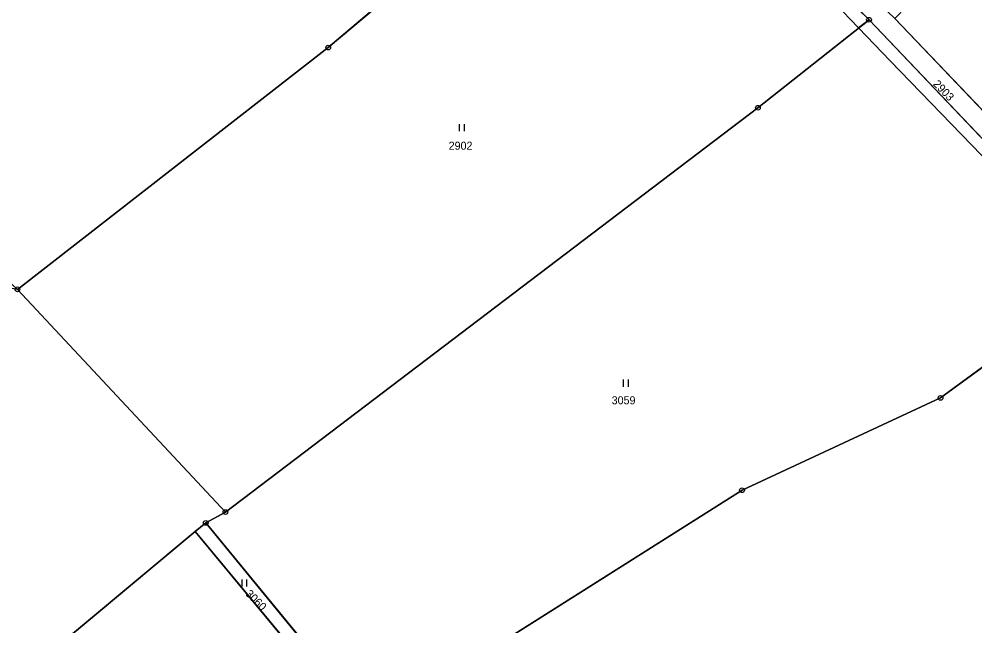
# Model space of a CAD drawing. Extents: x -689422 to -685210, y -987725 to -982160.
# Drawn here: x -687545.1 to -687342.1, y -987064.7 to -986935.8 of the extents above; entities that cross this region are included whole.
import ezdxf

# ---------------------------------------------------------------- set-up
doc = ezdxf.new("R2010")
doc.units = 0
for name, color, linetype in [('KN_Hranice_parcel', 7, 'Continuous'), ('KN_Parcelni cisla', 7, 'Continuous'), ('KN_Polygon parcely', 7, 'Continuous'), ('KN_POZEMKY_LESNI POZEMEK', 7, 'Continuous'), ('KN_POZEMKY_OSTATNI PLOCHA', 7, 'Continuous'), ('KN_POZEMKY_TTP', 7, 'Continuous'), ('KN_VYUZITI_17_ostatni plocha_ostatni komunikace', 7, 'Continuous'), ('KN_Věcná břemena k části', 7, 'Continuous'), ('KN_Značky bodu BP', 7, 'Continuous'), ('KN_Značky kultur', 7, 'Continuous')]:
    doc.layers.add(name, color=color, linetype=linetype)

msp = doc.modelspace()

# ---------------------------------------------------------------- linework, layer by layer
at = {"layer": 'KN_Hranice_parcel'}
for p, q in [((-687364.58, -986935.97), (-687313.26, -986989.89)), ((-687300.4, -986997.26), (-687359.07, -986935.73)), ((-687545.48, -986993.24), (-687501.3, -987040.55)), ((-687505.49, -987042.86), (-687501.3, -987040.55)), ((-687507.72, -987044.71), (-687505.49, -987042.86)), ((-687505.49, -987042.86), (-687470.29, -987085.69)), ((-687507.72, -987044.71), (-687556.13, -987084.99)), ((-687485.95, -987070.96), (-687507.72, -987044.71))]:
    msp.add_line(p, q, dxfattribs=at)
for points in [[(-687545.48, -986993.24), (-687479.45, -986941.89), (-687429.45, -986899.55), (-687414.49, -986885.34)], [(-687414.49, -986885.34), (-687408.37, -986892.88), (-687364.58, -986935.97)], [(-687501.3, -987040.55), (-687388.17, -986954.68), (-687364.58, -986935.97)], [(-687313.26, -986989.89), (-687349.38, -987016.29), (-687391.56, -987035.92), (-687470.29, -987085.69)]]:
    msp.add_lwpolyline(points, dxfattribs=at)
at = {"layer": 'KN_Polygon parcely'}
for points in [[(-687585.01, -986939.86), (-687567.07, -986973.04), (-687545.48, -986993.24), (-687479.45, -986941.89), (-687429.45, -986899.55), (-687414.49, -986885.34), (-687456.95, -986844.73), (-687464.54, -986838.5), (-687522.06, -986893.83), (-687559.63, -986922.3), (-687570.04, -986929.32)], [(-687545.48, -986993.24), (-687501.3, -987040.55), (-687388.17, -986954.68), (-687364.58, -986935.97), (-687408.37, -986892.88), (-687414.49, -986885.34), (-687429.45, -986899.55), (-687479.45, -986941.89)], [(-687300.05, -986954.26), (-687339.29, -986915.23), (-687359.07, -986935.73), (-687300.4, -986997.26), (-687278.2, -986978.38)], [(-687505.49, -987042.86), (-687470.29, -987085.69), (-687391.56, -987035.92), (-687349.38, -987016.29), (-687313.26, -986989.89), (-687364.58, -986935.97), (-687388.17, -986954.68), (-687501.3, -987040.55)], [(-687313.26, -986989.89), (-687349.38, -987016.29), (-687391.56, -987035.92), (-687470.29, -987085.69), (-687449.91, -987074.57), (-687382.81, -987157.44), (-687377.61, -987153.94), (-687367.63, -987168.92), (-687364.37, -987167.17), (-687233.07, -987096.87), (-687262.81, -987046.37)], [(-687501.3, -987040.55), (-687545.48, -986993.24), (-687548.85, -986992.63), (-687563.21, -987000.63), (-687602.83, -987038.89), (-687589.7, -987050.06), (-687578.97, -987059.46), (-687556.13, -987084.99), (-687507.72, -987044.71), (-687505.49, -987042.86)], [(-687507.72, -987044.71), (-687485.95, -987070.96), (-687472.42, -987087.28), (-687470.29, -987085.69), (-687505.49, -987042.86)], [(-687485.95, -987070.96), (-687507.72, -987044.71), (-687556.13, -987084.99), (-687539.26, -987103.99), (-687531.42, -987108.4)]]:
    msp.add_lwpolyline(points, close=True, dxfattribs=at)
msp.add_lwpolyline([(-687226.35, -987097.05), (-687257.76, -987042.98), (-687259.93, -987040.24), (-687300.4, -986997.26), (-687359.07, -986935.73), (-687406.26, -986890.64), (-687414.49, -986885.34), (-687408.37, -986892.88), (-687364.58, -986935.97), (-687313.26, -986989.89), (-687262.81, -987046.37), (-687233.07, -987096.87)], dxfattribs=at)
at = {"layer": 'KN_POZEMKY_LESNI POZEMEK'}
for p, q in [((-687545.48, -986993.24), (-687501.3, -987040.55)), ((-687501.3, -987040.55), (-687505.49, -987042.86)), ((-687505.49, -987042.86), (-687507.72, -987044.71)), ((-687507.72, -987044.71), (-687556.13, -987084.99)), ((-687556.13, -987084.99), (-687507.72, -987044.71)), ((-687507.72, -987044.71), (-687485.95, -987070.96))]:
    msp.add_line(p, q, dxfattribs=at)
at = {"layer": 'KN_POZEMKY_OSTATNI PLOCHA'}
for p, q in [((-687364.58, -986935.97), (-687408.37, -986892.88)), ((-687313.26, -986989.89), (-687364.58, -986935.97)), ((-687359.07, -986935.73), (-687300.4, -986997.26))]:
    msp.add_line(p, q, dxfattribs=at)
at = {"layer": 'KN_POZEMKY_TTP'}
for p, q in [((-687408.37, -986892.88), (-687364.58, -986935.97)), ((-687429.45, -986899.55), (-687479.45, -986941.89)), ((-687479.45, -986941.89), (-687429.45, -986899.55)), ((-687388.17, -986954.68), (-687364.58, -986935.97)), ((-687364.58, -986935.97), (-687388.17, -986954.68)), ((-687364.58, -986935.97), (-687313.26, -986989.89)), ((-687300.4, -986997.26), (-687359.07, -986935.73)), ((-687479.45, -986941.89), (-687545.48, -986993.24)), ((-687545.48, -986993.24), (-687479.45, -986941.89)), ((-687501.3, -987040.55), (-687388.17, -986954.68)), ((-687388.17, -986954.68), (-687501.3, -987040.55)), ((-687313.26, -986989.89), (-687349.38, -987016.29)), ((-687349.38, -987016.29), (-687313.26, -986989.89)), ((-687501.3, -987040.55), (-687545.48, -986993.24)), ((-687349.38, -987016.29), (-687391.56, -987035.92)), ((-687391.56, -987035.92), (-687349.38, -987016.29)), ((-687391.56, -987035.92), (-687470.29, -987085.69)), ((-687470.29, -987085.69), (-687391.56, -987035.92)), ((-687505.49, -987042.86), (-687501.3, -987040.55)), ((-687507.72, -987044.71), (-687505.49, -987042.86)), ((-687505.49, -987042.86), (-687470.29, -987085.69)), ((-687470.29, -987085.69), (-687505.49, -987042.86)), ((-687485.95, -987070.96), (-687507.72, -987044.71))]:
    msp.add_line(p, q, dxfattribs=at)
at = {"layer": 'KN_VYUZITI_17_ostatni plocha_ostatni komunikace'}
for p, q in [((-687364.58, -986935.97), (-687408.37, -986892.88)), ((-687313.26, -986989.89), (-687364.58, -986935.97)), ((-687359.07, -986935.73), (-687300.4, -986997.26))]:
    msp.add_line(p, q, dxfattribs=at)
at = {"layer": 'KN_Věcná břemena k části'}
for points in [[(-687371.85, -986932.43), (-687366.78, -986937.71), (-687364.58, -986935.97), (-687408.37, -986892.88), (-687414.49, -986885.34), (-687416.47, -986887.22), (-687402.4, -986901.03), (-687390.91, -986912.95)], [(-687360.06, -986944.7), (-687338.5, -986967.02), (-687324.27, -986981.68), (-687315.33, -986991.4), (-687313.26, -986989.89), (-687364.58, -986935.97), (-687366.78, -986937.71)]]:
    msp.add_lwpolyline(points, close=True, dxfattribs=at)
at = {"layer": 'KN_Značky bodu BP'}
for centre, radius in [((-687364.58, -986935.97), 0.5), ((-687364.58, -986935.97), 0.0303), ((-687479.45, -986941.89), 0.5), ((-687479.45, -986941.89), 0.0303), ((-687388.17, -986954.68), 0.5), ((-687388.17, -986954.68), 0.0303), ((-687545.48, -986993.24), 0.5), ((-687349.38, -987016.29), 0.5), ((-687349.38, -987016.29), 0.0303), ((-687391.56, -987035.92), 0.5), ((-687391.56, -987035.92), 0.0303), ((-687501.3, -987040.55), 0.5), ((-687505.49, -987042.86), 0.5), ((-687501.3, -987040.55), 0.0303), ((-687505.49, -987042.86), 0.0303)]:
    msp.add_circle(centre, radius, dxfattribs=at)
at = {"layer": 'KN_Značky kultur'}
for p, q in [((-687451.55, -986959.63), (-687451.55, -986958.13)), ((-687450.55, -986959.63), (-687450.55, -986958.13)), ((-687416.71, -987013.92), (-687416.71, -987012.42)), ((-687415.71, -987013.92), (-687415.71, -987012.42)), ((-687497.78, -987056.4), (-687497.78, -987054.9)), ((-687496.78, -987056.4), (-687496.78, -987054.9))]:
    msp.add_line(p, q, dxfattribs=at)

# ---------------------------------------------------------------- texts
at = {"layer": 'KN_Parcelni cisla'}
for s, rotation, p in [('2903', 314, (-687351.08, -986949.74)), ('3060', 315, (-687497.18, -987058.07))]:
    msp.add_text(s, height=1.7, rotation=rotation, dxfattribs=at).set_placement(p)
for s, p in [('2902', (-687453.88, -986963.58)), ('3059', (-687419.25, -987017.66))]:
    msp.add_text(s, height=1.7, dxfattribs=at).set_placement(p)

doc.saveas('drawing.dxf')
